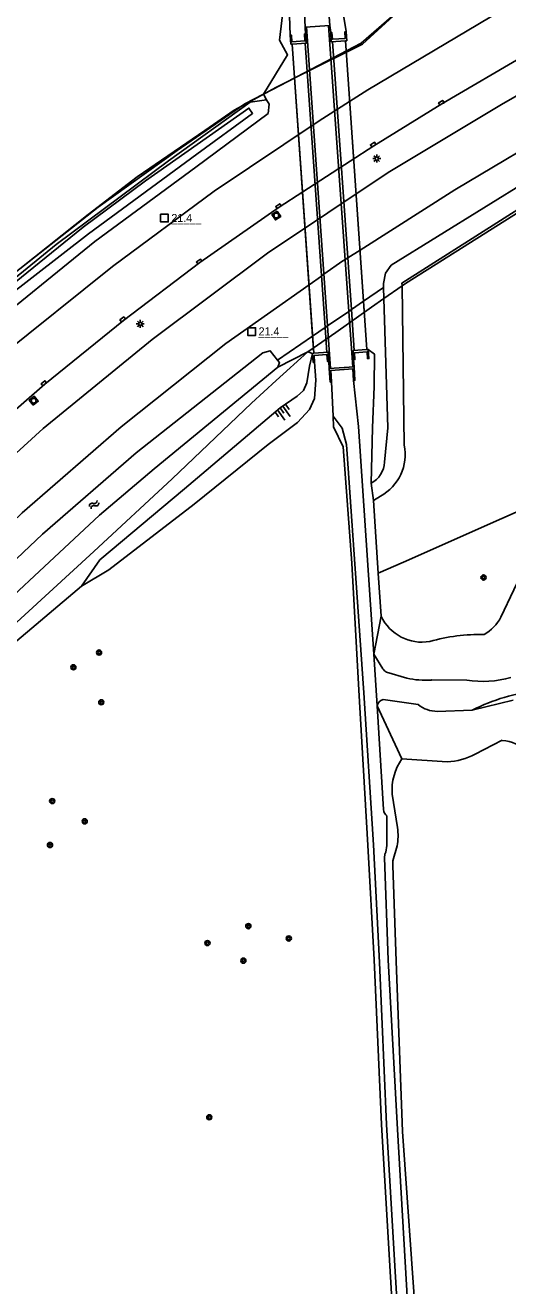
# Model space of a CAD drawing. Extents: x 124000 to 129000, y 395500 to 397503.
# Drawn here: x 124942.4 to 125017.8, y 396914.2 to 397111.1 of the extents above; entities that cross this region are included whole.
import ezdxf

# ---------------------------------------------------------------- set-up
doc = ezdxf.new("R2010")
doc.units = 0
for name, color, linetype in [('gg-afsc-draadraster', 7, 'Continuous'), ('gg-afsc-erfafscheiding', 7, 'Continuous'), ('gg-afsc-lijn draadraster', 7, 'Continuous'), ('gg-knt-BGT kruinlijn', 7, 'Continuous'), ('gg-knt-bovenkant onderkant talud', 7, 'Continuous'), ('gg-knt-bronhoudergrens', 7, 'Continuous'), ('gg-knt-verharding', 7, 'Continuous'), ('gg-kntw-beschoeiing', 7, 'Continuous'), ('gg-kntw-bovenkant insteek waterloop', 7, 'Continuous'), ('gg-kntw-waterlijn', 7, 'Continuous'), ('gg-kwrk-duiker nz buis', 7, 'Continuous'), ('gg-kwrk-duiker nz vlak', 7, 'Continuous'), ('gg-kwrk-uitstroombak niveau min 01', 7, 'Continuous'), ('gt-anno-nummer hm paal', 7, 'Continuous'), ('gt-grn-groengrens', 7, 'Continuous'), ('gt-grn-vlakafsluiter', 7, 'Continuous'), ('gt-symb-boom', 7, 'Continuous'), ('gt-symb-hm paal', 7, 'Continuous'), ('gt-symb-kolk', 7, 'Continuous'), ('gt-symb-lichtmast', 7, 'Continuous'), ('gt-symb-rioolschacht', 7, 'Continuous'), ('gt-symb-talud symbool', 7, 'Continuous'), ('gt-symb-watersymbool', 7, 'Continuous'), ('gx-grn-maaiveld', 7, 'Continuous')]:
    doc.layers.add(name, color=color, linetype=linetype)

# ---------------------------------------------------------------- blocks, each defined once
blk = doc.blocks.new('gt0-LMAST')
at = {"layer": 'gt-symb-lichtmast'}
for p, q in [((-0.18, 0.17), (-0.45, 0.44)), ((-0.01, 0.25), (-0.01, 0.62)), ((0.17, 0.17), (0.44, 0.44)), ((-0.26, 0), (-0.63, 0)), ((-0.18, -0.18), (-0.45, -0.45)), ((-0.01, -0.25), (-0.01, -0.63)), ((0.44, -0.45), (0.17, -0.18)), ((0.24, 0), (0.62, 0))]:
    blk.add_line(p, q, dxfattribs=at)
blk.add_circle((-0.01, 0), 0.25, dxfattribs=at)
blk = doc.blocks.new('gt0-KOLK')
at = {"layer": 'gt-symb-kolk'}
blk.add_lwpolyline([(0, 0), (0.38, 0), (0.38, 0.4), (-0.38, 0.4), (-0.38, 0), (0, 0)], dxfattribs=at)
blk = doc.blocks.new('gt0-HMpaal')
at = {"layer": 'gt-symb-hm paal'}
blk.add_lwpolyline([(-0.6, 0.6), (0.6, 0.6), (0.6, -0.6), (-0.6, -0.6)], close=True, dxfattribs=at)
blk = doc.blocks.new('gt0-RS')
at = {"layer": 'gt-symb-rioolschacht'}
blk.add_lwpolyline([(-0.5, -0.5), (0.5, -0.5), (0.5, 0.5), (-0.5, 0.5)], close=True, dxfattribs=at)
blk.add_circle((0, 0), 0.375, dxfattribs=at)
blk = doc.blocks.new('gt0-TALUD_1')
at = {"layer": 'gt-symb-talud symbool'}
for p, q in [((-1, -1), (-1, 0)), ((-0.5, -2), (-0.5, 0)), ((0, -1), (0, 0)), ((0.5, -2), (0.5, 0)), ((1, -1), (1, 0))]:
    blk.add_line(p, q, dxfattribs=at)
blk = doc.blocks.new('gt0-BOOM')
at = {"layer": 'gt-symb-boom'}
for radius in [0.4, 0.2]:
    blk.add_circle((0, 0), radius, dxfattribs=at)
blk = doc.blocks.new('gt0-WA')
at = {"layer": 'gt-symb-watersymbool'}
for centre, start, end in [((-0.32, 0.02), 28.0725, 151.9275), ((0.43, 0.42), 208.0725, 331.9275), ((-0.32, -0.43), 28.0725, 151.9275), ((0.43, -0.03), 208.0725, 331.9275)]:
    blk.add_arc(centre, 0.425, start, end, dxfattribs=at)

msp = doc.modelspace()

# ---------------------------------------------------------------- linework, layer by layer
at = {"layer": 'gg-afsc-draadraster'}
for points in [[(125001.5, 397027.24), (125048.05, 397047.92), (125081.14, 397062.62), (125127.82, 397083.16), (125193.61, 397112.43), (125248.59, 397136.72), (125277.02, 397149.03), (125289.92, 397131.01), (125310.9, 397100.95)], [(124986.57, 397060.09), (124990.91, 397063.11), (124996.5, 397067.04)], [(124852.13, 396895.04), (124859.22, 396909.31), (124864.06, 396918.81), (124867.89, 396926.04), (124874.34, 396936.52), (124880.07, 396945.45), (124889.97, 396958.75), (124897.62, 396968.88), (124907.59, 396981.72), (124920.14, 396997.4), (124922.2, 396999.59), (124939.16, 397016.07), (124953.14, 397028.9), (124965.37, 397040.23), (124977.75, 397052.08), (124981.63, 397055.63), (124986.57, 397060.09)]]:
    msp.add_lwpolyline(points, dxfattribs=at)
at = {"layer": 'gg-afsc-erfafscheiding'}
for p, q in [((125001.84, 397070.77), (125001.28, 397070.38)), ((124998.44, 397068.4), (124996.5, 397067.04)), ((124986.57, 397060.09), (124981.89, 397057.7))]:
    msp.add_line(p, q, dxfattribs=at)
for points in [[(125001.84, 397070.77), (125020.74, 397082.7), (125060.32, 397105.39), (125080.15, 397116.03), (125099.94, 397126.54), (125120.15, 397136.63), (125142.45, 397147.32), (125165.23, 397157.78), (125187.91, 397168.16), (125208.25, 397177.01)], [(124979.62, 397100.35), (124986.01, 397103.65), (124994.91, 397108.32), (125000.85, 397113.44), (125001.01, 397113.57)], [(124863.89, 396996.43), (124870.24, 397003.34), (124880.79, 397014.85), (124892.91, 397028.18), (124905.48, 397040.96), (124916.74, 397051.68), (124928.04, 397062.01), (124939.82, 397071.69), (124953.79, 397082.68), (124966.16, 397091.55), (124976.71, 397098.85), (124979.62, 397100.35)]]:
    msp.add_lwpolyline(points, dxfattribs=at)
at = {"layer": 'gg-afsc-lijn draadraster'}
msp.add_lwpolyline([(125003.17, 397115.37), (125001.11, 397113.59), (124995.1, 397108.15), (124986, 397103.64), (124981.64, 397101.42), (124975.02, 397097.84), (124970.45, 397094.68), (124959.88, 397087.43), (124952.24, 397081.52), (124941.82, 397073.27)], dxfattribs=at)
at = {"layer": 'gg-knt-BGT kruinlijn'}
for p, q in [((125020.77, 397027.18), (125016.74, 397018.62)), ((125016.94, 396999.41), (125012.7, 396997.25)), ((125008.33, 396996.06), (125001.26, 396996.52)), ((124999.72, 396991.01), (125000.55, 396985.81)), ((125000.49, 396982.91), (124999.86, 396980.58))]:
    msp.add_line(p, q, dxfattribs=at)
for centre, radius, start, end in [((125004.37, 397021.72), 6.98, 204.635, 280.2584), ((125010.2, 397022.36), 7.53, 301.5023, 330.2725), ((125013.52, 396986.5), 29.44, 88.7978, 105.5862), ((125015.9, 396990.84), 8.63, 54.4189, 83.1216), ((125008.42, 396991.56), 8.71, 145.3006, 183.6447), ((125007.76, 397006.73), 10.69, 273.079, 297.5179), ((124992.6, 396984.51), 8.06, 348.5063, 9.2409)]:
    msp.add_arc(centre, radius, start, end, dxfattribs=at)
at = {"layer": 'gg-knt-bovenkant onderkant talud'}
for points in [[(124951.19, 397023.47), (124954.06, 397027.59), (124967.3, 397038.69), (124982.24, 397051.34), (124984.87, 397053.18), (124985.86, 397054.03), (124986.42, 397055.23), (124986.83, 397057.86), (124987.3, 397059.85)], [(124951.19, 397023.47), (124955.44, 397026.02), (124968.82, 397036.32), (124980.37, 397045.63), (124984.95, 397049.07), (124986.81, 397051.08), (124987.62, 397052.79), (124987.82, 397055.65), (124987.6, 397058.45)], [(124939.72, 397013.81), (124951.19, 397023.47)]]:
    msp.add_lwpolyline(points, dxfattribs=at)
at = {"layer": 'gg-knt-bronhoudergrens'}
msp.add_line((124987.3, 397059.85), (124986.57, 397060.09), dxfattribs=at)
at = {"layer": 'gg-knt-verharding'}
for p, q in [((124992.8, 397074.77), (124992.38, 397074.51)), ((124994.71, 397075.99), (124992.8, 397074.77)), ((124989.08, 397072.2), (124988.69, 397071.92)), ((124988.69, 397071.92), (124986.75, 397070.55))]:
    msp.add_line(p, q, dxfattribs=at)
for points in [[(125194.89, 397202.09), (125192.9, 397201.28), (125174.66, 397193.51), (125154.05, 397184.42), (125133.52, 397174.96), (125111.34, 397164.23), (125091.94, 397154.63), (125072.1, 397144.23), (125055.92, 397135.43), (125036.39, 397124.64), (125016.69, 397113.37), (124995.91, 397101.03), (124988.32, 397096.18), (124971.92, 397085.18), (124956.01, 397073.42), (124938.33, 397059.27), (124922.1, 397044.69), (124908.71, 397031.79), (124899.79, 397022.66), (124888.93, 397010.49)], [(124844.55, 396919.9), (124851.56, 396933.09), (124860.89, 396948.99), (124872.93, 396967.43), (124886.49, 396986), (124900.04, 397002.62), (124914.34, 397018.39), (124929.47, 397033.78), (124945.2, 397048.09), (124962.23, 397062.03), (124980.25, 397075.52), (124999.09, 397088.08), (125016.82, 397098.71), (125038.01, 397110.9), (125057.64, 397121.88), (125077.17, 397132.43), (125096.81, 397142.56), (125115.47, 397151.93), (125136.66, 397162.15), (125157.49, 397171.8), (125178.45, 397181.16), (125200.22, 397190.42), (125200.95, 397190.72)], [(125177.36, 397186.33), (125157.23, 397177.43), (125136.43, 397167.85), (125114.72, 397157.38), (125095.14, 397147.65), (125075.37, 397137.49), (125061.88, 397130.13), (125062.07, 397129.73), (125059.91, 397128.56), (125046.74, 397121.35), (125033.61, 397113.97), (125020.66, 397106.52), (125007.51, 397098.81), (124996.87, 397092.29), (124982.06, 397082.68), (124969.68, 397074.03), (124957.74, 397064.99), (124945.44, 397055.02), (124933.51, 397044.7), (124922.59, 397034.53), (124911.98, 397023.94), (124901.62, 397012.94), (124894.67, 397005.18)], [(125046.34, 397106.82), (125045.4, 397106.3), (125027.37, 397096), (125009.54, 397085.39), (124994.71, 397075.99)], [(124992.38, 397074.51), (124992.04, 397074.29), (124989.08, 397072.2)], [(124986.75, 397070.55), (124973.76, 397061.38), (124957.39, 397048.38), (124941.9, 397034.95), (124927.33, 397020.86), (124911.06, 397003.47), (124897.8, 396987.96), (124883.26, 396968.68), (124871.35, 396951.25), (124860.01, 396932.48), (124851.18, 396915.98)]]:
    msp.add_lwpolyline(points, dxfattribs=at)
at = {"layer": 'gg-kntw-beschoeiing'}
for p, q in [((124990.5, 397050.02), (124990.26, 397055.38)), ((124993.71, 397055.62), (124994.46, 397048.41)), ((124990.58, 397048.39), (124990.5, 397050.02))]:
    msp.add_line(p, q, dxfattribs=at)
at = {"layer": 'gg-kntw-bovenkant insteek waterloop'}
for p, q in [((124983.8, 397109.54), (124983.43, 397119.83)), ((124986.21, 397109.72), (124986.16, 397110.81)), ((124989.99, 397111.07), (124990.13, 397109.95)), ((125001.28, 397070.38), (125001.63, 397045.52)), ((124998.39, 397070.12), (124998.44, 397068.4)), ((124989.91, 397057.47), (124989.82, 397058.6)), ((124993.77, 397057.74), (124993.71, 397058.87)), ((124996.8, 397036.85), (124996.45, 397039.56)), ((124997.91, 397037.56), (124996.8, 397036.85)), ((124997.57, 397025.5), (124996.8, 397036.85)), ((124998.03, 397018.81), (124997.57, 397025.5))]:
    msp.add_line(p, q, dxfattribs=at)
for points in [[(125207.14, 397179.11), (125194.97, 397173.95), (125170.99, 397164.3), (125149.18, 397154.5), (125126.36, 397143.59), (125103.5, 397132.25), (125083.22, 397121.67), (125061.88, 397110.28), (125041.96, 397099.08), (125021.3, 397087.05), (124999.59, 397073.63), (124998.67, 397072.4), (124998.37, 397070.74), (124998.39, 397070.12)], [(125208.1, 397177.29), (125187.82, 397168.48), (125165.12, 397158.29), (125142.38, 397147.77), (125120.14, 397137.08), (125099.69, 397126.88), (125080.13, 397116.52), (125060.27, 397105.86), (125043.06, 397096.17), (125020.52, 397083.04), (125001.27, 397070.84), (125001.28, 397070.38)], [(124863.89, 396996.43), (124865.05, 396996.78), (124881.86, 397014.29), (124897.26, 397031.28), (124915.43, 397049.62), (124931.59, 397064.16), (124947.24, 397076.86), (124964.78, 397089.91), (124977.53, 397099.07), (124980.09, 397099.43)], [(124980.09, 397099.43), (124980.51, 397098.76), (124980.38, 397097.3)], [(124980.38, 397097.3), (124969.08, 397088.94), (124953.29, 397077.33), (124935.15, 397062.63), (124919.02, 397048.6), (124904.94, 397034.59), (124893.87, 397023.51), (124883.85, 397012.68)], [(124998.44, 397068.4), (124999.05, 397048.24), (124998.56, 397042.86)], [(124996.45, 397039.56), (124996.65, 397048.24), (124996.93, 397054.69), (124996.97, 397059.73), (124996, 397060.44)], [(124981.82, 397058.81), (124980.68, 397060.27), (124979.54, 397059.91), (124959.71, 397044.29), (124945.07, 397031.61), (124929.93, 397017.28), (124914.6, 397000.46), (124900.81, 396984.09), (124886.95, 396965.92), (124874.82, 396948.05), (124864.14, 396930.14), (124854.23, 396911.77), (124847.4, 396897.58)], [(124981.89, 397057.7), (124982.11, 397058.44), (124981.82, 397058.81)], [(124925.4, 397006.93), (124931.21, 397013.36), (124953.98, 397034.57), (124962.54, 397041.84), (124981.89, 397057.7)], [(125003.07, 396854.53), (125001.03, 396880.6), (124999.96, 396907.66), (124998.08, 396939.38), (124996.91, 396965.1), (124995.95, 396983.04), (124994.54, 397007.26), (124993.45, 397027.07), (124992.07, 397045.23), (124990.58, 397048.39)], [(125017.31, 396724.24), (125017, 396724.88), (125015.81, 396740.04), (125012.83, 396775.11), (125010.5, 396803.99), (125007.99, 396839.19), (125006.57, 396861.09), (125003.48, 396908.1), (125001.37, 396938.31), (125000.36, 396964.92), (124999.86, 396979.88), (124999.86, 396980.58)]]:
    msp.add_lwpolyline(points, dxfattribs=at)
for centre, radius, start, end in [((124994.43, 397044.04), 7.35, 298.2261, 11.6195), ((124994.5, 397043.12), 4.06, 298.7249, 356.2135)]:
    msp.add_arc(centre, radius, start, end, dxfattribs=at)
at = {"layer": 'gg-kntw-waterlijn'}
for p, q in [((124994.46, 397048.41), (124996.88, 397012.85)), ((124998.3, 397010.55), (124996.88, 397012.85)), ((125002.03, 397009.13), (124998.85, 397010.08)), ((125003.78, 397004.98), (124998.31, 397005.77)), ((124997.38, 397004.79), (124998.37, 396988.59)), ((125012.25, 397004.14), (125006.78, 397003.92)), ((124998.92, 396987.58), (124998.89, 396982.99))]:
    msp.add_line(p, q, dxfattribs=at)
for points in [[(124931.04, 397063.04), (124951.46, 397079.57), (124961.19, 397086.78), (124977.34, 397098.15), (124977.92, 397097.33), (124969.22, 397090.94), (124952.3, 397078.51), (124939.46, 397068.55)], [(125010.45, 396739.35), (125010.07, 396743.32), (125011.06, 396745.83), (125010.41, 396757.63), (125009.71, 396774.89), (125007.24, 396803.56), (125006.47, 396821.65), (125005.35, 396838.99), (125004.17, 396852.64), (125002.44, 396880.46), (125000.73, 396907.64), (124998.87, 396939.38), (124997.74, 396964.72), (124996.81, 396983.1), (124995.32, 397006.85), (124992.58, 397045.6), (124991.93, 397048.15), (124990.5, 397050.02)], [(125011.39, 397008.81), (125005.93, 397008.88), (125005.83, 397008.8)], [(124998.6, 396981.62), (124998.51, 396981.05), (124999.13, 396965.14), (125000.57, 396938.6), (125002.32, 396908.07), (125005.29, 396861.16), (125006.94, 396839.1), (125009.45, 396803.91), (125011.69, 396775), (125014.08, 396740.59), (125014.43, 396739.8)]]:
    msp.add_lwpolyline(points, dxfattribs=at)
for centre, radius, start, end in [((124999.32, 397011.19), 1.21, 212.3173, 247.3669), ((125005.15, 397023.36), 14.58, 257.6379, 272.6802), ((125013.87, 397025.47), 16.85, 261.5212, 285.236), ((125025.85, 396977.16), 30.21, 96.3544, 116.7517), ((124998.65, 397004.52), 1.3, 105.4509, 168.035), ((125006.82, 397008.78), 4.86, 231.3152, 269.6334), ((124999.99, 396988.81), 1.63, 187.9149, 229.3457), ((124995.38, 396983.02), 3.51, 336.378, 359.381)]:
    msp.add_arc(centre, radius, start, end, dxfattribs=at)
at = {"layer": 'gg-kwrk-duiker nz buis'}
for p, q in [((124986.36, 397110.83), (124989.64, 397064.15)), ((124992.96, 397066.41), (124989.79, 397111.06)), ((124989.25, 397063.89), (124986.12, 397108.29)), ((124990.43, 397108.54), (124993.37, 397066.7)), ((124993.57, 397057.72), (124992.96, 397066.41)), ((124993.37, 397066.7), (124993.82, 397060.3)), ((124989.53, 397060.01), (124989.25, 397063.89)), ((124989.64, 397064.15), (124990.11, 397057.49))]:
    msp.add_line(p, q, dxfattribs=at)
for points in [[(124984.11, 397108.13), (124987.31, 397062.56), (124987.5, 397059.87)], [(124995.8, 397060.43), (124995.27, 397068), (124992.43, 397108.67)]]:
    msp.add_lwpolyline(points, dxfattribs=at)
at = {"layer": 'gg-kwrk-duiker nz vlak'}
for p, q in [((124984.11, 397108.13), (124987.5, 397059.87)), ((124995.8, 397060.43), (124992.43, 397108.67))]:
    msp.add_line(p, q, dxfattribs=at)
at = {"layer": 'gg-kwrk-uitstroombak niveau min 01'}
for p, q in [((124983.91, 397108.12), (124983.8, 397109.54)), ((124989.99, 397111.07), (124986.16, 397110.81)), ((124990.22, 397108.53), (124990.13, 397109.95)), ((124984.11, 397108.13), (124983.91, 397108.12)), ((124992.43, 397108.67), (124990.22, 397108.53)), ((124996, 397060.44), (124995.8, 397060.43)), ((124987.5, 397059.87), (124987.3, 397059.85)), ((124993.77, 397057.74), (124989.91, 397057.47))]:
    msp.add_line(p, q, dxfattribs=at)
for points in [[(124986.16, 397110.81), (124986.02, 397112.92), (124986.22, 397112.93)], [(124989.65, 397113.15), (124989.85, 397113.17), (124989.99, 397111.07)], [(124983.8, 397109.54), (124984, 397109.55), (124984.08, 397108.49), (124986.1, 397108.65), (124986.01, 397109.71), (124986.21, 397109.72)], [(124986.21, 397109.72), (124986.32, 397108.3), (124984.11, 397108.13)], [(124990.13, 397109.95), (124990.33, 397109.96), (124990.4, 397108.9), (124992.4, 397109.03), (124992.34, 397110.09), (124992.54, 397110.1)], [(124992.54, 397110.1), (124992.63, 397108.68), (124992.43, 397108.67)], [(124995.8, 397060.43), (124993.62, 397060.29), (124993.71, 397058.87)], [(124996, 397060.44), (124996.09, 397059.03), (124995.89, 397059.01), (124995.83, 397060.07), (124993.85, 397059.94), (124993.91, 397058.89), (124993.71, 397058.87)], [(124987.3, 397059.85), (124987.4, 397058.43), (124987.6, 397058.45)], [(124989.82, 397058.6), (124989.73, 397060.02), (124987.5, 397059.87)], [(124987.6, 397058.45), (124987.53, 397059.51), (124989.55, 397059.65), (124989.62, 397058.59), (124989.82, 397058.6)], [(124989.91, 397057.47), (124990.06, 397055.37), (124990.26, 397055.38)], [(124990.26, 397055.38), (124990.13, 397057.18), (124993.59, 397057.41), (124993.71, 397055.62)], [(124993.71, 397055.62), (124993.91, 397055.63), (124993.77, 397057.74)]]:
    msp.add_lwpolyline(points, dxfattribs=at)
at = {"layer": 'gt-grn-groengrens'}
for p, q in [((124980.09, 397099.43), (124979.62, 397100.35)), ((124998.39, 397070.12), (124995.27, 397068)), ((124992.96, 397066.41), (124989.64, 397064.15)), ((124993.37, 397066.7), (124992.96, 397066.41)), ((124995.27, 397068), (124993.37, 397066.7)), ((124987.31, 397062.56), (124981.82, 397058.81)), ((124989.25, 397063.89), (124987.31, 397062.56)), ((124989.64, 397064.15), (124989.25, 397063.89))]:
    msp.add_line(p, q, dxfattribs=at)
at = {"layer": 'gt-grn-vlakafsluiter'}
for p, q in [((125001.28, 397070.38), (124998.44, 397068.4)), ((125001.5, 397027.24), (124997.57, 397025.5)), ((124998.03, 397018.81), (124996.88, 397012.85)), ((124997.38, 397004.79), (124996.88, 397012.85)), ((125018.64, 397005.7), (125012.25, 397004.14)), ((124997.38, 397004.79), (125001.26, 396996.52))]:
    msp.add_line(p, q, dxfattribs=at)
msp.add_lwpolyline([(124979.62, 397100.35), (124983.4, 397106.46), (124982.11, 397108.79), (124983.43, 397119.83)], dxfattribs=at)
at = {"layer": 'gx-grn-maaiveld'}
msp.add_line((124990.35, 397123.94), (124992.54, 397110.1), dxfattribs=at)

# ---------------------------------------------------------------- block references
at = {"layer": 'gt-symb-boom'}
for p in [(125014.01, 397024.84), (124953.94, 397013.12), (124949.92, 397010.82), (124954.28, 397005.35), (124946.61, 396989.92), (124951.69, 396986.76), (124946.27, 396983.06), (124977.26, 396970.39), (124970.87, 396967.74), (124983.58, 396968.46), (124976.49, 396964.99), (124971.15, 396940.54)]:
    msp.add_blockref('gt0-BOOM', p, dxfattribs=at)
at = {"layer": 'gt-symb-hm paal'}
for p in [(124964.15, 397080.97), (124977.78, 397063.26)]:
    msp.add_blockref('gt0-HMpaal', p, dxfattribs=at)
at = {"layer": 'gt-symb-kolk'}
for p, rotation in [((125007.51, 397098.81), 30.384237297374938), ((124996.87, 397092.29), 31.46487302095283), ((124982.07, 397082.68), 32.831648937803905), ((124969.68, 397074.03), 34.94509876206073), ((124957.74, 397064.99), 37.110682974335), ((124945.44, 397055.02), 39.03551290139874)]:
    msp.add_blockref('gt0-KOLK', p, dxfattribs=dict(at, rotation=rotation))
at = {"layer": 'gt-symb-lichtmast'}
for p in [(124997.34, 397090.28), (124960.38, 397064.46)]:
    msp.add_blockref('gt0-LMAST', p, dxfattribs=at)
at = {"layer": 'gt-symb-rioolschacht'}
for p, rotation in [((124981.64, 397081.39), -147.16835106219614), ((124943.72, 397052.45), 38.62400399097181)]:
    msp.add_blockref('gt0-RS', p, dxfattribs=dict(at, rotation=rotation))
at = {"layer": 'gt-symb-talud symbool', "xscale": 1.000364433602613, "yscale": 1.0003644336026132, "rotation": 34.94509876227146}
msp.add_blockref('gt0-TALUD_1', (124982.24, 397051.34), dxfattribs=at)
at = {"layer": 'gt-symb-watersymbool', "rotation": -142.10993718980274}
msp.add_blockref('gt0-WA', (124953.2, 397036.26), dxfattribs=at)

# ---------------------------------------------------------------- texts
at = {"layer": 'gt-anno-nummer hm paal'}
for p in [(124965.23, 397080.37), (124978.86, 397062.66)]:
    msp.add_text('21.4', height=1.25, dxfattribs=at).set_placement(p)
at = {"layer": 'gt-symb-hm paal'}
for p in [(124965.23, 397080.37), (124978.86, 397062.66)]:
    msp.add_text('_____', height=1.25, dxfattribs=at).set_placement(p)

doc.saveas('drawing.dxf')
